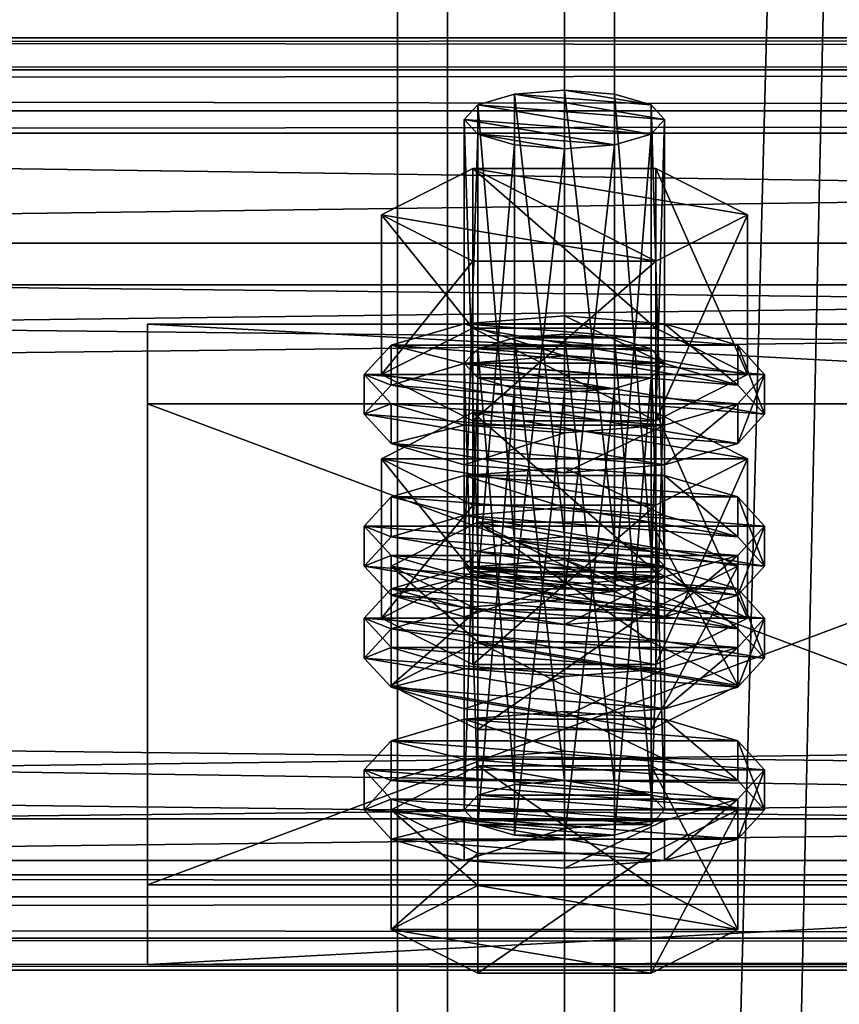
# Model space of a CAD drawing. Header units: millimetres. Extents: x 60485 to 71303, y 100 to 16900.
# Tile 513 of 656: x 63147 to 63196, y 12453 to 12512. Entities that reach past the tile are written whole.
import ezdxf

# ---------------------------------------------------------------- set-up
doc = ezdxf.new("R2010")
doc.units = ezdxf.units.MM
for name, color, linetype in [('13', 7, 'Continuous'), ('3', 7, 'Continuous'), ('4', 7, 'Continuous'), ('6', 7, 'Continuous'), ('9', 7, 'Continuous')]:
    doc.layers.add(name, color=color, linetype=linetype)

msp = doc.modelspace()

# ---------------------------------------------------------------- meshes
at = {"layer": '13', "color": 20}
mesh = msp.add_polyface(dxfattribs=at)
corners = [(63180, 12503.926, 4433.005), (63177, 12504.161, 4433.773), (63177, 12477.385, 4441.96), (63174.804, 12504.803, 4435.873), (63174.804, 12478.027, 4444.06), (63174, 12505.68, 4438.742), (63174, 12478.904, 4446.929), (63174.804, 12506.557, 4441.611), (63174.804, 12479.781, 4449.798), (63177, 12507.2, 4443.712), (63177, 12480.423, 4451.898), (63180, 12507.435, 4444.48), (63180, 12480.658, 4452.667), (63183, 12504.161, 4433.773), (63185.196, 12504.803, 4435.873), (63186, 12505.68, 4438.742), (63185.485, 12497.181, 4431.407), (63174.515, 12497.181, 4431.407), (63174.515, 12487.618, 4434.331), (63169.03, 12499.959, 4440.492), (63169.03, 12490.396, 4443.415), (63174.515, 12502.736, 4449.577), (63174.515, 12493.173, 4452.5), (63185.485, 12493.173, 4452.5), (63185.485, 12487.618, 4434.331), (63169.608, 12488.641, 4437.678), (63168, 12490.396, 4443.415), (63168, 12488.005, 4444.146), (63169.608, 12486.251, 4438.409), (63169.608, 12492.15, 4449.153), (63169.608, 12489.759, 4449.884), (63174, 12493.434, 4453.354), (63174, 12491.043, 4454.085), (63180, 12493.904, 4454.891), (63180, 12491.513, 4455.622), (63174, 12487.357, 4433.477), (63186, 12487.357, 4433.477), (63190.392, 12488.641, 4437.678), (63192, 12490.396, 4443.415), (63190.392, 12492.15, 4449.153), (63186, 12493.434, 4453.354), (63190.392, 12489.759, 4449.884), (63192, 12488.005, 4444.146), (63190.392, 12486.251, 4438.409), (63183, 12489.543, 4385.958), (63177, 12489.543, 4385.958), (63180, 12489.308, 4385.189), (63174.804, 12490.185, 4388.058), (63185.196, 12490.185, 4388.058), (63174, 12491.062, 4390.927), (63186, 12491.062, 4390.927), (63174.804, 12491.939, 4393.796), (63185.196, 12491.939, 4393.796), (63177, 12492.581, 4395.896), (63183, 12492.581, 4395.896), (63180, 12492.816, 4396.665)]
mesh.append_faces([[corners[k] for k in face] for face in [(9, 12, 10, 10), (0, 3, 1, 1), (17, 20, 18, 18), (19, 22, 20, 20), (21, 23, 22, 22), (16, 19, 17, 17), (20, 24, 18, 18), (25, 27, 28, 28), (26, 30, 27, 27), (29, 32, 30, 30), (31, 34, 32, 32), (31, 40, 33, 33), (44, 45, 46, 46), (53, 54, 55, 55)]], dxfattribs={"vtx0": -1, "color": 20})
mesh.append_faces([[corners[k] for k in face] for face in [(3, 13, 5, 5), (5, 14, 7, 7), (7, 15, 9, 9), (19, 16, 21, 21), (22, 24, 20, 20), (35, 36, 25, 25), (25, 37, 26, 26), (26, 38, 29, 29), (29, 39, 31, 31), (34, 41, 32, 32), (32, 42, 30, 30), (30, 43, 27, 27), (45, 44, 47, 47), (47, 48, 49, 49), (49, 50, 51, 51), (51, 52, 53, 53)]], dxfattribs={"vtx0": -1, "vtx1": -1, "color": 20})
mesh.append_faces([[corners[k] for k in face] for face in [(0, 1, 2, 2), (1, 3, 4, 4), (3, 5, 6, 6), (5, 7, 8, 8), (7, 9, 10, 10), (9, 11, 12, 12), (16, 17, 18, 18), (17, 19, 20, 20), (19, 21, 22, 22), (25, 26, 27, 27), (26, 29, 30, 30), (29, 31, 32, 32), (31, 33, 34, 34)]], dxfattribs={"vtx2": -1, "vtx3": -1, "color": 20})
mesh = msp.add_polyface(dxfattribs=at)
corners = [(63186, 12505.68, 4438.742), (63185.196, 12504.803, 4435.873), (63185.196, 12478.027, 4444.06), (63183, 12504.161, 4433.773), (63183, 12477.385, 4441.96), (63180, 12503.926, 4433.005), (63180, 12477.15, 4441.191), (63180, 12507.435, 4444.48), (63183, 12507.2, 4443.712), (63183, 12480.423, 4451.898), (63180, 12480.658, 4452.667), (63185.196, 12506.557, 4441.611), (63185.196, 12479.781, 4449.798), (63186, 12478.904, 4446.929), (63174.804, 12504.803, 4435.873), (63174, 12505.68, 4438.742), (63174.804, 12506.557, 4441.611), (63177, 12507.2, 4443.712), (63190.97, 12499.959, 4440.492), (63185.485, 12497.181, 4431.407), (63185.485, 12487.618, 4434.331), (63190.97, 12490.396, 4443.415), (63174.515, 12487.618, 4434.331), (63174.515, 12502.736, 4449.577), (63185.485, 12502.736, 4449.577), (63185.485, 12493.173, 4452.5), (63174.515, 12493.173, 4452.5), (63192, 12490.396, 4443.415), (63190.392, 12488.641, 4437.678), (63190.392, 12486.251, 4438.409), (63192, 12488.005, 4444.146), (63180, 12493.904, 4454.891), (63186, 12493.434, 4453.354), (63186, 12491.043, 4454.085), (63180, 12491.513, 4455.622), (63190.392, 12492.15, 4449.153), (63190.392, 12489.759, 4449.884), (63169.608, 12488.641, 4437.678), (63186, 12487.357, 4433.477), (63168, 12490.396, 4443.415), (63169.608, 12492.15, 4449.153), (63174, 12493.434, 4453.354), (63174, 12491.043, 4454.085), (63169.608, 12489.759, 4449.884), (63174.804, 12490.185, 4388.058), (63183, 12489.543, 4385.958), (63185.196, 12490.185, 4388.058), (63174, 12491.062, 4390.927), (63186, 12491.062, 4390.927), (63174.804, 12491.939, 4393.796), (63185.196, 12491.939, 4393.796), (63177, 12492.581, 4395.896), (63183, 12492.581, 4395.896), (63174.515, 12488.118, 4401.761), (63190.97, 12485.34, 4392.676), (63185.485, 12488.118, 4401.761)]
mesh.append_faces([[corners[k] for k in face] for face in [(7, 9, 10, 10), (7, 11, 8, 8), (18, 20, 21, 21), (19, 22, 20, 20), (24, 21, 25, 25), (23, 18, 24, 24), (21, 26, 25, 25), (27, 29, 30, 30), (31, 33, 34, 34), (32, 36, 33, 33), (35, 30, 36, 36), (36, 34, 33, 33), (53, 54, 55, 55)]], dxfattribs={"vtx0": -1, "color": 20})
mesh.append_faces([[corners[k] for k in face] for face in [(17, 11, 7, 7)]], dxfattribs={"vtx0": -1, "vtx1": -1, "color": 20})
mesh.append_faces([[corners[k] for k in face] for face in [(14, 5, 3, 3), (15, 3, 1, 1), (16, 1, 0, 0), (17, 0, 11, 11), (23, 19, 18, 18), (26, 21, 20, 20), (37, 38, 28, 28), (39, 28, 27, 27), (40, 27, 35, 35), (41, 35, 32, 32), (42, 36, 30, 30), (43, 30, 29, 29), (44, 45, 46, 46), (47, 46, 48, 48), (49, 48, 50, 50), (51, 50, 52, 52)]], dxfattribs={"vtx0": -1, "vtx2": -1, "vtx3": -1, "color": 20})
mesh.append_faces([[corners[k] for k in face] for face in [(0, 1, 2, 2), (1, 3, 4, 4), (3, 5, 6, 6), (7, 8, 9, 9), (8, 11, 12, 12), (11, 0, 13, 13), (18, 19, 20, 20), (23, 24, 25, 25), (24, 18, 21, 21), (27, 28, 29, 29), (31, 32, 33, 33), (32, 35, 36, 36), (35, 27, 30, 30)]], dxfattribs={"vtx2": -1, "vtx3": -1, "color": 20})
mesh = msp.add_polyface(dxfattribs=at)
corners = [(63186, 12505.68, 4438.742), (63185.196, 12478.027, 4444.06), (63186, 12478.904, 4446.929), (63185.196, 12504.803, 4435.873), (63183, 12477.385, 4441.96), (63183, 12504.161, 4433.773), (63180, 12477.15, 4441.191), (63183, 12507.2, 4443.712), (63185.196, 12479.781, 4449.798), (63183, 12480.423, 4451.898), (63185.196, 12506.557, 4441.611), (63180, 12480.658, 4452.667), (63177, 12480.423, 4451.898), (63174.804, 12479.781, 4449.798), (63174.804, 12481.535, 4455.536), (63185.196, 12476.273, 4438.322), (63190.392, 12478.904, 4446.929), (63185.196, 12481.535, 4455.536), (63192, 12481.295, 4446.198), (63190.392, 12479.54, 4440.46), (63190.392, 12477.15, 4441.191), (63192, 12478.904, 4446.929), (63180, 12484.803, 4457.674), (63186, 12484.333, 4456.136), (63186, 12481.942, 4456.867), (63180, 12482.412, 4458.404), (63190.392, 12483.049, 4451.936), (63190.392, 12480.658, 4452.667), (63186, 12478.256, 4436.26), (63174, 12478.256, 4436.26), (63180, 12477.786, 4434.722), (63169.608, 12479.54, 4440.46), (63168, 12481.295, 4446.198), (63169.608, 12483.049, 4451.936), (63174, 12484.333, 4456.136), (63174, 12481.942, 4456.867), (63169.608, 12480.658, 4452.667), (63190.392, 12488.641, 4437.678), (63186, 12487.357, 4433.477), (63186, 12484.966, 4434.208), (63190.392, 12486.251, 4438.409), (63180, 12486.887, 4431.94), (63180, 12484.496, 4432.671), (63174, 12487.357, 4433.477), (63168, 12488.005, 4444.146), (63180, 12492.816, 4396.665), (63183, 12492.581, 4395.896), (63183, 12465.804, 4404.083), (63185.196, 12491.939, 4393.796), (63185.196, 12465.162, 4401.982), (63190.97, 12485.34, 4392.676), (63185.485, 12482.562, 4383.592), (63185.485, 12472.999, 4386.515), (63174.515, 12488.118, 4401.761), (63185.485, 12488.118, 4401.761), (63185.485, 12478.555, 4404.685), (63190.97, 12475.777, 4395.6), (63169.03, 12485.34, 4392.676), (63174, 12478.815, 4405.538), (63190.392, 12477.531, 4401.338), (63186, 12478.815, 4405.538), (63180, 12479.285, 4407.076)]
mesh.append_faces([[corners[k] for k in face] for face in [(0, 1, 2, 2), (3, 4, 1, 1), (5, 6, 4, 4), (7, 8, 9, 9), (10, 2, 8, 8), (8, 11, 9, 9), (14, 16, 17, 17), (18, 20, 21, 21), (22, 24, 25, 25), (23, 27, 24, 24), (26, 21, 27, 27), (28, 29, 30, 30), (34, 23, 22, 22), (27, 25, 24, 24), (37, 39, 40, 40), (38, 42, 39, 39), (38, 43, 41, 41), (54, 56, 55, 55), (58, 60, 61, 61)]], dxfattribs={"vtx0": -1, "color": 20})
mesh.append_faces([[corners[k] for k in face] for face in [(11, 8, 12, 12)]], dxfattribs={"vtx0": -1, "vtx1": -1, "color": 20})
mesh.append_faces([[corners[k] for k in face] for face in [(12, 8, 2, 2), (13, 2, 1, 1), (14, 15, 16, 16), (31, 28, 19, 19), (32, 19, 18, 18), (33, 18, 26, 26), (34, 26, 23, 23), (35, 27, 21, 21), (36, 21, 20, 20), (44, 40, 39, 39), (57, 51, 50, 50), (58, 59, 60, 60)]], dxfattribs={"vtx0": -1, "vtx2": -1, "vtx3": -1, "color": 20})
mesh.append_faces([[corners[k] for k in face] for face in [(18, 19, 20, 20), (22, 23, 24, 24), (23, 26, 27, 27), (26, 18, 21, 21), (37, 38, 39, 39), (38, 41, 42, 42), (45, 46, 47, 47), (46, 48, 49, 49), (50, 51, 52, 52), (53, 54, 55, 55), (54, 50, 56, 56)]], dxfattribs={"vtx2": -1, "vtx3": -1, "color": 20})
mesh = msp.add_polyface(dxfattribs=at)
corners = [(63180, 12503.926, 4433.005), (63177, 12477.385, 4441.96), (63180, 12477.15, 4441.191), (63177, 12504.161, 4433.773), (63174.804, 12478.027, 4444.06), (63174.804, 12504.803, 4435.873), (63174, 12478.904, 4446.929), (63174, 12505.68, 4438.742), (63174.804, 12479.781, 4449.798), (63174.804, 12506.557, 4441.611), (63177, 12480.423, 4451.898), (63186, 12478.904, 4446.929), (63185.196, 12478.027, 4444.06), (63183, 12477.385, 4441.96), (63169.608, 12478.904, 4446.929), (63185.196, 12476.273, 4438.322), (63174.804, 12481.535, 4455.536), (63174, 12478.256, 4436.26), (63169.608, 12479.54, 4440.46), (63169.608, 12477.15, 4441.191), (63168, 12481.295, 4446.198), (63168, 12478.904, 4446.929), (63169.608, 12483.049, 4451.936), (63169.608, 12480.658, 4452.667), (63174, 12484.333, 4456.136), (63174, 12481.942, 4456.867), (63180, 12484.803, 4457.674), (63180, 12482.412, 4458.404), (63186, 12478.256, 4436.26), (63190.392, 12479.54, 4440.46), (63192, 12481.295, 4446.198), (63190.392, 12483.049, 4451.936), (63190.392, 12480.658, 4452.667), (63192, 12478.904, 4446.929), (63190.392, 12477.15, 4441.191), (63180, 12486.887, 4431.94), (63174, 12487.357, 4433.477), (63174, 12484.966, 4434.208), (63180, 12484.496, 4432.671), (63169.608, 12488.641, 4437.678), (63169.608, 12486.251, 4438.409), (63168, 12488.005, 4444.146), (63186, 12484.966, 4434.208), (63174, 12491.062, 4390.927), (63174.804, 12491.939, 4393.796), (63174.804, 12465.162, 4401.982), (63177, 12492.581, 4395.896), (63177, 12465.804, 4404.083), (63180, 12492.816, 4396.665), (63180, 12466.039, 4404.851), (63174.515, 12482.562, 4383.592), (63169.03, 12485.34, 4392.676), (63169.03, 12475.777, 4395.6), (63174.515, 12488.118, 4401.761), (63174.515, 12478.555, 4404.685), (63185.485, 12478.555, 4404.685), (63185.485, 12482.562, 4383.592), (63190.97, 12485.34, 4392.676), (63174, 12478.815, 4405.538), (63180, 12479.285, 4407.076), (63180, 12476.895, 4407.807), (63169.608, 12477.531, 4401.338), (63190.392, 12477.531, 4401.338)]
mesh.append_faces([[corners[k] for k in face] for face in [(0, 1, 2, 2), (3, 4, 1, 1), (5, 6, 4, 4), (7, 8, 6, 6), (9, 10, 8, 8), (18, 21, 19, 19), (20, 23, 21, 21), (22, 25, 23, 23), (24, 27, 25, 25), (35, 37, 38, 38), (36, 40, 37, 37), (40, 38, 37, 37), (51, 54, 52, 52), (53, 55, 54, 54), (56, 51, 50, 50)]], dxfattribs={"vtx0": -1, "color": 20})
mesh.append_faces([[corners[k] for k in face] for face in [(10, 11, 8, 8), (8, 12, 6, 6), (6, 13, 4, 4), (14, 15, 16, 16), (17, 28, 18, 18), (18, 29, 20, 20), (20, 30, 22, 22), (22, 31, 24, 24), (27, 32, 25, 25), (25, 33, 23, 23), (23, 34, 21, 21), (41, 42, 40, 40), (51, 57, 53, 53), (61, 62, 58, 58)]], dxfattribs={"vtx0": -1, "vtx1": -1, "color": 20})
mesh.append_faces([[corners[k] for k in face] for face in [(40, 42, 38, 38)]], dxfattribs={"vtx0": -1, "vtx2": -1, "vtx3": -1, "color": 20})
mesh.append_faces([[corners[k] for k in face] for face in [(17, 18, 19, 19), (18, 20, 21, 21), (20, 22, 23, 23), (22, 24, 25, 25), (24, 26, 27, 27), (35, 36, 37, 37), (36, 39, 40, 40), (43, 44, 45, 45), (44, 46, 47, 47), (46, 48, 49, 49), (50, 51, 52, 52), (51, 53, 54, 54), (58, 59, 60, 60)]], dxfattribs={"vtx2": -1, "vtx3": -1, "color": 20})
mesh = msp.add_polyface(dxfattribs=at)
corners = [(63174, 12478.904, 4446.929), (63185.196, 12478.027, 4444.06), (63183, 12477.385, 4441.96), (63190.392, 12478.904, 4446.929), (63185.196, 12476.273, 4438.322), (63185.196, 12469.1, 4440.515), (63190.392, 12471.732, 4449.122), (63174.804, 12469.1, 4440.515), (63174.804, 12481.535, 4455.536), (63185.196, 12481.535, 4455.536), (63185.196, 12474.363, 4457.728), (63174.804, 12474.363, 4457.728), (63190.392, 12479.54, 4440.46), (63186, 12478.256, 4436.26), (63186, 12475.865, 4436.991), (63190.392, 12477.15, 4441.191), (63180, 12477.786, 4434.722), (63180, 12475.395, 4435.453), (63168, 12478.904, 4446.929), (63186, 12491.062, 4390.927), (63185.196, 12490.185, 4388.058), (63185.196, 12463.408, 4396.245), (63183, 12489.543, 4385.958), (63183, 12462.766, 4394.144), (63180, 12489.308, 4385.189), (63180, 12462.531, 4393.376), (63180, 12492.816, 4396.665), (63183, 12465.804, 4404.083), (63180, 12466.039, 4404.851), (63183, 12492.581, 4395.896), (63185.196, 12465.162, 4401.982), (63185.196, 12491.939, 4393.796), (63186, 12464.285, 4399.114), (63190.97, 12485.34, 4392.676), (63185.485, 12472.999, 4386.515), (63190.97, 12475.777, 4395.6), (63185.485, 12482.562, 4383.592), (63174.515, 12472.999, 4386.515), (63174.515, 12478.555, 4404.685), (63185.485, 12478.555, 4404.685), (63169.03, 12475.777, 4395.6), (63192, 12475.777, 4395.6), (63190.392, 12474.023, 4389.862), (63190.392, 12471.632, 4390.593), (63192, 12473.386, 4396.331), (63186, 12472.739, 4385.662), (63186, 12470.348, 4386.393), (63180, 12472.269, 4384.125), (63180, 12469.878, 4384.855), (63180, 12479.285, 4407.076), (63186, 12478.815, 4405.538), (63186, 12476.425, 4406.269), (63180, 12476.895, 4407.807), (63190.392, 12477.531, 4401.338), (63190.392, 12475.14, 4402.069), (63169.608, 12474.023, 4389.862), (63168, 12475.777, 4395.6), (63169.608, 12477.531, 4401.338), (63174, 12476.425, 4406.269), (63169.608, 12475.14, 4402.069), (63168, 12473.386, 4396.331)]
mesh.append_faces([[corners[k] for k in face] for face in [(3, 5, 6, 6), (4, 7, 5, 5), (9, 6, 10, 10), (6, 11, 10, 10), (12, 14, 15, 15), (13, 17, 14, 14), (26, 27, 28, 28), (29, 30, 27, 27), (31, 32, 30, 30), (33, 34, 35, 35), (36, 37, 34, 34), (35, 38, 39, 39), (41, 43, 44, 44), (42, 46, 43, 43), (49, 51, 52, 52), (50, 54, 51, 51), (53, 44, 54, 54), (54, 52, 51, 51)]], dxfattribs={"vtx0": -1, "color": 20})
mesh.append_faces([[corners[k] for k in face] for face in [(0, 1, 2, 2), (11, 6, 5, 5), (18, 15, 14, 14), (40, 35, 34, 34), (55, 45, 42, 42), (56, 42, 41, 41), (57, 41, 53, 53), (58, 54, 44, 44), (59, 44, 43, 43), (60, 43, 46, 46)]], dxfattribs={"vtx0": -1, "vtx2": -1, "vtx3": -1, "color": 20})
mesh.append_faces([[corners[k] for k in face] for face in [(3, 4, 5, 5), (8, 9, 10, 10), (9, 3, 6, 6), (12, 13, 14, 14), (13, 16, 17, 17), (19, 20, 21, 21), (20, 22, 23, 23), (22, 24, 25, 25), (31, 19, 32, 32), (41, 42, 43, 43), (42, 45, 46, 46), (45, 47, 48, 48), (49, 50, 51, 51), (50, 53, 54, 54), (53, 41, 44, 44)]], dxfattribs={"vtx2": -1, "vtx3": -1, "color": 20})
mesh = msp.add_polyface(dxfattribs=at)
corners = [(63174.804, 12478.027, 4444.06), (63183, 12477.385, 4441.96), (63180, 12477.15, 4441.191), (63177, 12477.385, 4441.96), (63185.196, 12476.273, 4438.322), (63174.804, 12476.273, 4438.322), (63174.804, 12469.1, 4440.515), (63169.608, 12478.904, 4446.929), (63169.608, 12471.732, 4449.122), (63174.804, 12481.535, 4455.536), (63174.804, 12474.363, 4457.728), (63185.196, 12474.363, 4457.728), (63185.196, 12469.1, 4440.515), (63180, 12477.786, 4434.722), (63174, 12478.256, 4436.26), (63174, 12475.865, 4436.991), (63180, 12475.395, 4435.453), (63169.608, 12477.15, 4441.191), (63168, 12478.904, 4446.929), (63186, 12475.865, 4436.991), (63180, 12489.308, 4385.189), (63177, 12489.543, 4385.958), (63177, 12462.766, 4394.144), (63174.804, 12490.185, 4388.058), (63174.804, 12463.408, 4396.245), (63174, 12491.062, 4390.927), (63174, 12464.285, 4399.114), (63174.804, 12491.939, 4393.796), (63177, 12465.804, 4404.083), (63174.804, 12465.162, 4401.982), (63177, 12492.581, 4395.896), (63180, 12466.039, 4404.851), (63185.485, 12482.562, 4383.592), (63174.515, 12482.562, 4383.592), (63174.515, 12472.999, 4386.515), (63169.03, 12475.777, 4395.6), (63174.515, 12478.555, 4404.685), (63190.97, 12475.777, 4395.6), (63185.485, 12472.999, 4386.515), (63180, 12472.269, 4384.125), (63174, 12472.739, 4385.662), (63174, 12470.348, 4386.393), (63169.608, 12474.023, 4389.862), (63169.608, 12471.632, 4390.593), (63168, 12475.777, 4395.6), (63168, 12473.386, 4396.331), (63169.608, 12477.531, 4401.338), (63169.608, 12475.14, 4402.069), (63174, 12478.815, 4405.538), (63174, 12476.425, 4406.269), (63180, 12476.895, 4407.807), (63186, 12472.739, 4385.662), (63190.392, 12474.023, 4389.862), (63192, 12475.777, 4395.6), (63190.392, 12475.14, 4402.069), (63192, 12473.386, 4396.331), (63190.392, 12471.632, 4390.593), (63186, 12470.348, 4386.393)]
mesh.append_faces([[corners[k] for k in face] for face in [(0, 2, 3, 3), (5, 8, 6, 6), (7, 10, 8, 8), (9, 11, 10, 10), (4, 7, 5, 5), (13, 15, 16, 16), (14, 17, 15, 15), (17, 16, 15, 15), (27, 28, 29, 29), (30, 31, 28, 28), (33, 35, 34, 34), (35, 38, 34, 34), (40, 43, 41, 41), (42, 45, 43, 43), (44, 47, 45, 45), (46, 49, 47, 47), (48, 50, 49, 49), (51, 40, 39, 39)]], dxfattribs={"vtx0": -1, "color": 20})
mesh.append_faces([[corners[k] for k in face] for face in [(10, 12, 8, 8), (18, 19, 17, 17), (36, 37, 35, 35), (40, 51, 42, 42), (42, 52, 44, 44), (44, 53, 46, 46), (50, 54, 49, 49), (49, 55, 47, 47), (47, 56, 45, 45), (45, 57, 43, 43)]], dxfattribs={"vtx0": -1, "vtx1": -1, "color": 20})
mesh.append_faces([[corners[k] for k in face] for face in [(0, 1, 2, 2), (17, 19, 16, 16)]], dxfattribs={"vtx0": -1, "vtx2": -1, "vtx3": -1, "color": 20})
mesh.append_faces([[corners[k] for k in face] for face in [(4, 5, 6, 6), (5, 7, 8, 8), (7, 9, 10, 10), (13, 14, 15, 15), (20, 21, 22, 22), (21, 23, 24, 24), (23, 25, 26, 26), (32, 33, 34, 34), (39, 40, 41, 41), (40, 42, 43, 43), (42, 44, 45, 45), (44, 46, 47, 47), (46, 48, 49, 49)]], dxfattribs={"vtx2": -1, "vtx3": -1, "color": 20})
mesh = msp.add_polyface(dxfattribs=at)
corners = [(63169.608, 12471.732, 4449.122), (63185.196, 12469.1, 4440.515), (63174.804, 12469.1, 4440.515), (63180, 12489.308, 4385.189), (63177, 12462.766, 4394.144), (63180, 12462.531, 4393.376), (63177, 12489.543, 4385.958), (63174.804, 12463.408, 4396.245), (63174.804, 12490.185, 4388.058), (63174, 12464.285, 4399.114), (63174, 12491.062, 4390.927), (63174.804, 12465.162, 4401.982), (63180, 12466.039, 4404.851), (63185.196, 12465.162, 4401.982), (63177, 12465.804, 4404.083), (63186, 12464.285, 4399.114), (63185.196, 12463.408, 4396.245), (63183, 12462.766, 4394.144), (63185.196, 12461.654, 4390.507), (63174.804, 12461.654, 4390.507), (63174.804, 12454.482, 4392.7), (63169.608, 12464.285, 4399.114), (63169.608, 12457.113, 4401.306), (63174.804, 12466.917, 4407.72), (63174.804, 12459.744, 4409.913), (63185.196, 12459.744, 4409.913), (63190.392, 12464.285, 4399.114), (63190.392, 12457.113, 4401.306), (63185.196, 12454.482, 4392.7), (63180, 12463.168, 4386.907), (63174, 12463.638, 4388.444), (63174, 12461.247, 4389.175), (63180, 12460.777, 4387.638), (63169.608, 12464.922, 4392.645), (63169.608, 12462.531, 4393.376), (63168, 12466.676, 4398.383), (63168, 12464.285, 4399.114), (63169.608, 12468.43, 4404.12), (63169.608, 12466.039, 4404.851), (63174, 12469.714, 4408.321), (63174, 12467.324, 4409.052), (63180, 12470.184, 4409.858), (63180, 12467.794, 4410.589), (63186, 12463.638, 4388.444), (63190.392, 12464.922, 4392.645), (63192, 12466.676, 4398.383), (63190.392, 12468.43, 4404.12), (63190.392, 12466.039, 4404.851), (63192, 12464.285, 4399.114), (63190.392, 12462.531, 4393.376), (63186, 12461.247, 4389.175), (63180, 12472.269, 4384.125), (63174, 12470.348, 4386.393), (63180, 12469.878, 4384.855), (63169.608, 12471.632, 4390.593), (63186, 12470.348, 4386.393)]
mesh.append_faces([[corners[k] for k in face] for face in [(0, 1, 2, 2), (3, 4, 5, 5), (6, 7, 4, 4), (8, 9, 7, 7), (10, 11, 9, 9), (19, 22, 20, 20), (21, 24, 22, 22), (23, 25, 24, 24), (18, 21, 19, 19), (22, 28, 20, 20), (29, 31, 32, 32), (30, 34, 31, 31), (33, 36, 34, 34), (35, 38, 36, 36), (37, 40, 38, 38), (39, 42, 40, 40), (51, 52, 53, 53), (54, 53, 52, 52)]], dxfattribs={"vtx0": -1, "color": 20})
mesh.append_faces([[corners[k] for k in face] for face in [(12, 13, 14, 14), (14, 13, 11, 11), (11, 15, 9, 9), (9, 16, 7, 7), (7, 17, 4, 4), (21, 26, 23, 23), (24, 27, 22, 22), (30, 43, 33, 33), (33, 44, 35, 35), (35, 45, 37, 37), (37, 46, 39, 39), (40, 47, 38, 38), (38, 48, 36, 36), (36, 49, 34, 34), (34, 50, 31, 31)]], dxfattribs={"vtx0": -1, "vtx1": -1, "color": 20})
mesh.append_faces([[corners[k] for k in face] for face in [(54, 55, 53, 53)]], dxfattribs={"vtx0": -1, "vtx2": -1, "vtx3": -1, "color": 20})
mesh.append_faces([[corners[k] for k in face] for face in [(18, 19, 20, 20), (19, 21, 22, 22), (21, 23, 24, 24), (29, 30, 31, 31), (30, 33, 34, 34), (33, 35, 36, 36), (35, 37, 38, 38), (37, 39, 40, 40), (39, 41, 42, 42)]], dxfattribs={"vtx2": -1, "vtx3": -1, "color": 20})
mesh = msp.add_polyface(dxfattribs=at)
corners = [(63186, 12491.062, 4390.927), (63185.196, 12463.408, 4396.245), (63186, 12464.285, 4399.114), (63185.196, 12490.185, 4388.058), (63183, 12462.766, 4394.144), (63183, 12489.543, 4385.958), (63180, 12462.531, 4393.376), (63185.196, 12465.162, 4401.982), (63180, 12466.039, 4404.851), (63183, 12465.804, 4404.083), (63174.804, 12465.162, 4401.982), (63174, 12464.285, 4399.114), (63174.804, 12463.408, 4396.245), (63177, 12462.766, 4394.144), (63190.392, 12464.285, 4399.114), (63185.196, 12461.654, 4390.507), (63185.196, 12454.482, 4392.7), (63190.392, 12457.113, 4401.306), (63174.804, 12454.482, 4392.7), (63174.804, 12466.917, 4407.72), (63185.196, 12466.917, 4407.72), (63185.196, 12459.744, 4409.913), (63169.608, 12464.285, 4399.114), (63174.804, 12459.744, 4409.913), (63169.608, 12457.113, 4401.306), (63192, 12466.676, 4398.383), (63190.392, 12464.922, 4392.645), (63190.392, 12462.531, 4393.376), (63192, 12464.285, 4399.114), (63186, 12463.638, 4388.444), (63186, 12461.247, 4389.175), (63180, 12463.168, 4386.907), (63180, 12460.777, 4387.638), (63180, 12470.184, 4409.858), (63186, 12469.714, 4408.321), (63186, 12467.324, 4409.052), (63180, 12467.794, 4410.589), (63190.392, 12468.43, 4404.12), (63190.392, 12466.039, 4404.851), (63174, 12463.638, 4388.444), (63169.608, 12464.922, 4392.645), (63168, 12466.676, 4398.383), (63169.608, 12468.43, 4404.12), (63174, 12469.714, 4408.321), (63174, 12467.324, 4409.052), (63169.608, 12466.039, 4404.851), (63168, 12464.285, 4399.114), (63169.608, 12462.531, 4393.376), (63174, 12461.247, 4389.175), (63186, 12472.739, 4385.662), (63180, 12469.878, 4384.855), (63186, 12470.348, 4386.393)]
mesh.append_faces([[corners[k] for k in face] for face in [(0, 1, 2, 2), (3, 4, 1, 1), (5, 6, 4, 4), (7, 8, 9, 9), (13, 4, 6, 6), (14, 16, 17, 17), (15, 18, 16, 16), (20, 17, 21, 21), (19, 14, 20, 20), (17, 23, 21, 21), (25, 27, 28, 28), (26, 30, 27, 27), (29, 32, 30, 30), (33, 35, 36, 36), (34, 38, 35, 35), (37, 28, 38, 38), (29, 39, 31, 31), (43, 34, 33, 33), (35, 44, 36, 36), (48, 30, 32, 32), (49, 50, 51, 51)]], dxfattribs={"vtx0": -1, "color": 20})
mesh.append_faces([[corners[k] for k in face] for face in [(10, 7, 2, 2), (11, 2, 1, 1), (12, 1, 4, 4), (22, 15, 14, 14), (24, 17, 16, 16), (40, 29, 26, 26), (41, 26, 25, 25), (42, 25, 37, 37), (43, 37, 34, 34), (44, 35, 38, 38), (45, 38, 28, 28), (46, 28, 27, 27), (47, 27, 30, 30)]], dxfattribs={"vtx0": -1, "vtx2": -1, "vtx3": -1, "color": 20})
mesh.append_faces([[corners[k] for k in face] for face in [(14, 15, 16, 16), (19, 20, 21, 21), (20, 14, 17, 17), (25, 26, 27, 27), (26, 29, 30, 30), (29, 31, 32, 32), (33, 34, 35, 35), (34, 37, 38, 38), (37, 25, 28, 28)]], dxfattribs={"vtx2": -1, "vtx3": -1, "color": 20})
at = {"layer": '3', "color": 91}
mesh = msp.add_polyface(dxfattribs=at)
corners = [(63173, 16854.959, 2970.03), (63173, 16738.421, 2970.03), (63173, 8515, 5484.182), (63173, 8515, 5561.563), (63173, 16854.959, 3011.782), (63227, 8515, 5561.563), (63227, 16854.959, 3011.782), (63227, 16738.421, 2970.03), (63227, 16854.959, 2970.03), (63227, 8515, 5484.182), (63230, 8515, 5564.7), (63230, 8515, 5481.045), (63170, 8515, 5481.045), (63170, 8515, 5564.7), (63170, 16854.959, 3014.919), (63230, 16854.959, 3014.919), (63230, 16854.959, 2970.03), (63170, 16854.959, 2970.03), (63170, 16728.16, 2970.03), (63230, 16728.16, 2970.03)]
mesh.append_faces([[corners[k] for k in face] for face in [(1, 4, 0, 0), (3, 1, 2, 2), (3, 6, 4, 4), (7, 5, 9, 9), (6, 7, 8, 8), (1, 9, 2, 2), (10, 14, 15, 15), (16, 6, 8, 8), (0, 14, 17, 17), (18, 13, 12, 12), (14, 18, 17, 17), (19, 12, 11, 11), (19, 15, 16, 16), (10, 19, 11, 11), (7, 16, 8, 8), (17, 1, 0, 0)]], dxfattribs={"vtx0": -1, "color": 91})
mesh.append_faces([[corners[k] for k in face] for face in [(4, 1, 3, 3), (5, 7, 6, 6), (10, 5, 13, 13), (5, 11, 9, 9), (9, 11, 2, 2), (13, 3, 12, 12), (3, 13, 5, 5), (12, 2, 11, 11), (14, 4, 15, 15), (15, 6, 16, 16), (13, 18, 14, 14), (15, 19, 10, 10), (19, 7, 18, 18), (18, 1, 17, 17), (1, 18, 7, 7)]], dxfattribs={"vtx0": -1, "vtx1": -1, "color": 91})
mesh.append_faces([[corners[k] for k in face] for face in [(5, 10, 11, 11), (12, 3, 2, 2), (14, 0, 4, 4), (15, 4, 6, 6), (7, 19, 16, 16)]], dxfattribs={"vtx0": -1, "vtx2": -1, "vtx3": -1, "color": 91})
mesh.append_faces([[corners[k] for k in face] for face in [(3, 5, 6, 6), (1, 7, 9, 9), (10, 13, 14, 14), (19, 18, 12, 12)]], dxfattribs={"vtx2": -1, "vtx3": -1, "color": 91})
mesh = msp.add_polyface(dxfattribs=at)
corners = [(63245, 12455.004, 4360.205), (63155, 12455.004, 4360.205), (63155, 12488.627, 4470.18), (63245, 12488.627, 4470.18), (63155, 12459.785, 4358.743), (63155, 12493.408, 4468.718), (63245, 12459.785, 4358.743), (63245, 12493.408, 4468.718)]
mesh.append_faces([[corners[k] for k in face] for face in [(0, 2, 3, 3), (1, 5, 2, 2), (4, 7, 5, 5), (6, 3, 7, 7), (1, 6, 4, 4), (3, 5, 7, 7)]], dxfattribs={"vtx0": -1, "color": 91})
mesh.append_faces([[corners[k] for k in face] for face in [(0, 1, 2, 2), (1, 4, 5, 5), (4, 6, 7, 7), (6, 0, 3, 3), (1, 0, 6, 6), (3, 2, 5, 5)]], dxfattribs={"vtx2": -1, "vtx3": -1, "color": 91})
at = {"layer": '4', "color": 171}
mesh = msp.add_polyface(dxfattribs=at)
corners = [(63217, 12043.433, 3030.03), (63183, 12043.433, 3030.03), (63183, 13569.291, 3935.792), (63217, 13569.291, 3935.792), (63183, 11937.644, 3030.03), (63183, 13499.465, 3957.14), (63217, 11937.644, 3030.03), (63217, 13499.465, 3957.14), (63220, 12049.31, 3030.03), (63220, 11931.767, 3030.03), (63220, 13495.585, 3958.326), (63220, 13573.17, 3934.606), (63180, 11931.767, 3030.03), (63180, 13495.585, 3958.326), (63180, 12049.31, 3030.03), (63180, 13573.17, 3934.606)]
mesh.append_faces([[corners[k] for k in face] for face in [(0, 2, 3, 3), (1, 5, 2, 2), (4, 7, 5, 5), (6, 3, 7, 7), (8, 10, 11, 11), (9, 13, 10, 10), (12, 15, 13, 13), (14, 11, 15, 15)]], dxfattribs={"vtx0": -1, "color": 171})
mesh.append_faces([[corners[k] for k in face] for face in [(9, 6, 12, 12), (6, 8, 0, 0), (0, 8, 1, 1), (12, 4, 14, 14), (4, 12, 6, 6), (14, 1, 8, 8), (11, 3, 15, 15), (3, 10, 7, 7), (7, 10, 5, 5), (15, 2, 13, 13), (2, 15, 3, 3), (13, 5, 10, 10)]], dxfattribs={"vtx0": -1, "vtx1": -1, "color": 171})
mesh.append_faces([[corners[k] for k in face] for face in [(6, 9, 8, 8), (14, 4, 1, 1), (3, 11, 10, 10), (13, 2, 5, 5)]], dxfattribs={"vtx0": -1, "vtx2": -1, "vtx3": -1, "color": 171})
mesh.append_faces([[corners[k] for k in face] for face in [(0, 1, 2, 2), (1, 4, 5, 5), (4, 6, 7, 7), (6, 0, 3, 3), (8, 9, 10, 10), (9, 12, 13, 13), (12, 14, 15, 15), (14, 8, 11, 11)]], dxfattribs={"vtx2": -1, "vtx3": -1, "color": 171})
at = {"layer": '6', "color": 2}
mesh = msp.add_polyface(dxfattribs=at)
corners = [(63227, 8555, 2973.03), (63173, 8555, 2973.03), (63173, 16718.348, 2973.03), (63227, 16718.348, 2973.03), (63173, 8555, 3027.03), (63173, 16541.721, 3027.03), (63227, 8555, 3027.03), (63227, 16541.721, 3027.03), (63230, 8555, 2970.03), (63230, 8555, 3030.03), (63230, 16531.909, 3030.03), (63230, 16728.16, 2970.03), (63170, 8555, 3030.03), (63170, 16531.909, 3030.03), (63170, 8555, 2970.03), (63170, 16728.16, 2970.03)]
mesh.append_faces([[corners[k] for k in face] for face in [(0, 2, 3, 3), (1, 5, 2, 2), (4, 7, 5, 5), (6, 3, 7, 7), (8, 10, 11, 11), (9, 13, 10, 10), (12, 15, 13, 13), (14, 11, 15, 15)]], dxfattribs={"vtx0": -1, "color": 2})
mesh.append_faces([[corners[k] for k in face] for face in [(9, 6, 12, 12), (6, 8, 0, 0), (0, 8, 1, 1), (12, 4, 14, 14), (4, 12, 6, 6), (14, 1, 8, 8), (11, 3, 15, 15), (3, 10, 7, 7), (7, 10, 5, 5), (15, 2, 13, 13), (2, 15, 3, 3), (13, 5, 10, 10)]], dxfattribs={"vtx0": -1, "vtx1": -1, "color": 2})
mesh.append_faces([[corners[k] for k in face] for face in [(6, 9, 8, 8), (14, 4, 1, 1), (3, 11, 10, 10), (13, 2, 5, 5)]], dxfattribs={"vtx0": -1, "vtx2": -1, "vtx3": -1, "color": 2})
mesh.append_faces([[corners[k] for k in face] for face in [(0, 1, 2, 2), (1, 4, 5, 5), (4, 6, 7, 7), (6, 0, 3, 3), (8, 9, 10, 10), (9, 12, 13, 13), (12, 14, 15, 15), (14, 8, 11, 11)]], dxfattribs={"vtx2": -1, "vtx3": -1, "color": 2})
at = {"layer": '9', "color": 243}
mesh = msp.add_polyface(dxfattribs=at)
corners = [(60500, 12506.198, 4349.78), (60500, 12461.253, 4363.527), (63500, 12461.253, 4363.527), (63500, 12506.198, 4349.78), (60500, 12495.769, 4476.367), (63500, 12495.769, 4476.367), (60500, 12460.387, 4487.189), (63500, 12460.387, 4487.189), (60500, 12456.585, 4474.758), (63500, 12456.585, 4474.758), (60500, 12454.672, 4475.343), (63500, 12454.672, 4475.343), (60500, 12459.06, 4489.687), (63500, 12459.06, 4489.687), (60500, 12498.266, 4477.694), (63500, 12498.266, 4477.694), (60500, 12463.751, 4364.855), (63500, 12463.751, 4364.855), (60500, 12504.87, 4352.277), (63500, 12504.87, 4352.277), (60500, 12508.673, 4364.709), (63500, 12508.673, 4364.709), (60500, 12510.585, 4364.124), (63500, 12510.585, 4364.124)]
mesh.append_faces([[corners[k] for k in face] for face in [(0, 2, 3, 3), (1, 5, 2, 2), (4, 7, 5, 5), (6, 9, 7, 7), (8, 11, 9, 9), (10, 13, 11, 11), (12, 15, 13, 13), (14, 17, 15, 15), (16, 19, 17, 17), (18, 21, 19, 19), (20, 23, 21, 21), (22, 3, 23, 23), (20, 0, 22, 22), (8, 12, 10, 10), (11, 7, 9, 9)]], dxfattribs={"vtx0": -1, "color": 243})
mesh.append_faces([[corners[k] for k in face] for face in [(1, 16, 4, 4), (16, 0, 18, 18), (18, 0, 20, 20), (12, 6, 14, 14), (14, 4, 16, 16), (3, 19, 23, 23), (19, 2, 17, 17), (17, 2, 15, 15), (15, 5, 13, 13), (13, 7, 11, 11)]], dxfattribs={"vtx0": -1, "vtx1": -1, "color": 243})
mesh.append_faces([[corners[k] for k in face] for face in [(16, 1, 0, 0), (12, 8, 6, 6), (14, 6, 4, 4), (19, 3, 2, 2), (15, 2, 5, 5), (13, 5, 7, 7)]], dxfattribs={"vtx0": -1, "vtx2": -1, "vtx3": -1, "color": 243})
mesh.append_faces([[corners[k] for k in face] for face in [(21, 23, 19, 19)]], dxfattribs={"vtx1": -1, "color": 243})
mesh.append_faces([[corners[k] for k in face] for face in [(0, 1, 2, 2), (1, 4, 5, 5), (4, 6, 7, 7), (6, 8, 9, 9), (8, 10, 11, 11), (10, 12, 13, 13), (12, 14, 15, 15), (14, 16, 17, 17), (16, 18, 19, 19), (18, 20, 21, 21), (20, 22, 23, 23), (22, 0, 3, 3)]], dxfattribs={"vtx2": -1, "vtx3": -1, "color": 243})
mesh = msp.add_polyface(dxfattribs=at)
corners = [(62900, 12506.198, 4349.78), (62900, 12461.253, 4363.527), (66100, 12461.253, 4363.527), (66100, 12506.198, 4349.78), (62900, 12495.769, 4476.367), (66100, 12495.769, 4476.367), (62900, 12460.387, 4487.189), (66100, 12460.387, 4487.189), (62900, 12456.585, 4474.758), (66100, 12456.585, 4474.758), (62900, 12454.672, 4475.343), (66100, 12454.672, 4475.343), (62900, 12459.06, 4489.687), (66100, 12459.06, 4489.687), (62900, 12498.266, 4477.694), (66100, 12498.266, 4477.694), (62900, 12463.751, 4364.855), (66100, 12463.751, 4364.855), (62900, 12504.87, 4352.277), (66100, 12504.87, 4352.277), (62900, 12508.673, 4364.709), (66100, 12508.673, 4364.709), (62900, 12510.585, 4364.124), (66100, 12510.585, 4364.124)]
mesh.append_faces([[corners[k] for k in face] for face in [(0, 2, 3, 3), (1, 5, 2, 2), (4, 7, 5, 5), (6, 9, 7, 7), (8, 11, 9, 9), (10, 13, 11, 11), (12, 15, 13, 13), (14, 17, 15, 15), (16, 19, 17, 17), (18, 21, 19, 19), (20, 23, 21, 21), (22, 3, 23, 23), (20, 0, 22, 22), (8, 12, 10, 10), (3, 21, 23, 23), (13, 9, 11, 11)]], dxfattribs={"vtx0": -1, "color": 243})
mesh.append_faces([[corners[k] for k in face] for face in [(1, 16, 4, 4), (16, 0, 18, 18), (18, 0, 20, 20), (12, 6, 14, 14), (21, 3, 19, 19), (19, 2, 17, 17), (17, 2, 15, 15), (15, 5, 13, 13)]], dxfattribs={"vtx0": -1, "vtx1": -1, "color": 243})
mesh.append_faces([[corners[k] for k in face] for face in [(16, 1, 0, 0), (4, 16, 14, 14), (12, 8, 6, 6), (14, 6, 4, 4), (19, 3, 2, 2), (15, 2, 5, 5), (13, 5, 7, 7), (13, 7, 9, 9)]], dxfattribs={"vtx0": -1, "vtx2": -1, "vtx3": -1, "color": 243})
mesh.append_faces([[corners[k] for k in face] for face in [(0, 1, 2, 2), (1, 4, 5, 5), (4, 6, 7, 7), (6, 8, 9, 9), (8, 10, 11, 11), (10, 12, 13, 13), (12, 14, 15, 15), (14, 16, 17, 17), (16, 18, 19, 19), (18, 20, 21, 21), (20, 22, 23, 23), (22, 0, 3, 3)]], dxfattribs={"vtx2": -1, "vtx3": -1, "color": 243})

doc.saveas('drawing.dxf')
